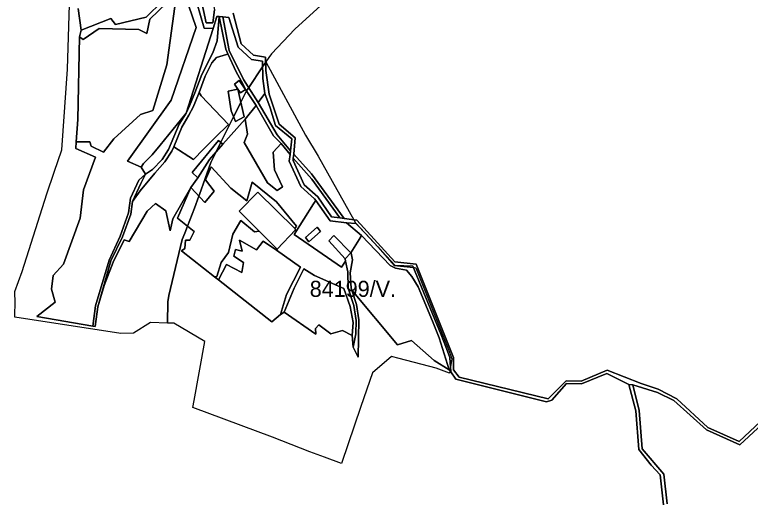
# Model space of a CAD drawing. Extents: x -477304 to -465429, y -1159113 to -1149210.
# Drawn here: x -467327 to -466642, y -1153940 to -1153491 of the extents above; entities that cross this region are included whole.
import ezdxf

# ---------------------------------------------------------------- set-up
doc = ezdxf.new("R2010")
doc.units = 0
for name, color, linetype in [('BPEJ_s', 7, 'Continuous'), ('ostatni_s', 7, 'Continuous'), ('PUPFL_s', 7, 'Continuous'), ('trav_porost_s', 7, 'Continuous'), ('voda_s', 7, 'Continuous')]:
    doc.layers.add(name, color=color, linetype=linetype)

msp = doc.modelspace()

# ---------------------------------------------------------------- linework, layer by layer
at = {"layer": 'BPEJ_s'}
for points in [[(-467038.7, -1153479.53), (-467066.37, -1153504.58), (-467088.08, -1153527.49), (-467090.4, -1153530.91), (-467093.29, -1153535.17), (-467093.37, -1153535.3), (-467096.3, -1153539.69), (-467109.23, -1153559.09), (-467111.3, -1153562.19), (-467111.71, -1153562.8), (-467114.38, -1153568.2), (-467116.54, -1153572.55), (-467119.77, -1153579.05), (-467123.36, -1153586.27), (-467135.12, -1153609.97), (-467139.8, -1153619.41), (-467144.39, -1153628.65), (-467154.89, -1153658.72), (-467155.2, -1153659.51), (-467155.48, -1153660.22), (-467159.76, -1153671.25), (-467166.23, -1153687.91), (-467168.77, -1153694.44), (-467171.12, -1153700.47), (-467183.52, -1153752.48), (-467183.9, -1153754.74), (-467184.48, -1153758.21), (-467184.72, -1153778.3), (-467200.7, -1153777.78), (-467216.45, -1153787.56), (-467228.14, -1153788.04), (-467326.92, -1153772.77), (-467326.44, -1153757.26), (-467326.78, -1153751.35), (-467326.92, -1153748.91), (-467320, -1153730.3), (-467297.09, -1153658), (-467290.12, -1153637.66), (-467283.02, -1153616.96), (-467278.96, -1153559.7), (-467277.77, -1153541.81), (-467275.38, -1153461.4)], [(-467216.45, -1153787.56), (-467228.14, -1153788.04), (-467326.92, -1153772.77), (-467326.44, -1153757.26), (-467326.78, -1153751.35), (-467326.92, -1153748.91), (-467320, -1153730.3), (-467297.09, -1153658), (-467290.12, -1153637.66), (-467283.02, -1153616.96), (-467278.96, -1153559.7), (-467277.77, -1153541.81), (-467275.38, -1153461.4)], [(-467038.7, -1153479.53), (-467066.37, -1153504.58), (-467088.08, -1153527.49), (-467090.4, -1153530.91), (-467093.29, -1153535.17), (-467056.35, -1153603.36), (-467044.42, -1153622.93), (-467011.49, -1153682.03), (-467009.59, -1153685.44), (-467009.39, -1153685.65), (-467008.38, -1153686.72), (-467000.26, -1153695.27), (-466992.17, -1153703.81), (-466989.19, -1153707.22), (-466973.8, -1153724.81), (-466956, -1153726.5), (-466954.86, -1153726.61), (-466953.76, -1153726.72), (-466923.22, -1153802.83), (-466921.42, -1153807.79), (-466920.11, -1153811.42), (-466921.48, -1153819.07), (-466922.12, -1153822.62), (-466922.5, -1153824.78), (-466934.67, -1153820.25), (-466969.29, -1153811.35), (-466976.42, -1153809.51), (-466994.08, -1153824.54), (-467004.82, -1153855.8), (-467022.95, -1153909), (-467038.61, -1153903.15), (-467052.3, -1153898.03), (-467087.13, -1153884.43), (-467161.09, -1153856.99), (-467159.9, -1153850.31), (-467150.12, -1153795.43), (-467178.75, -1153778.49), (-467184.72, -1153778.3), (-467200.7, -1153777.78), (-467216.45, -1153787.56)]]:
    msp.add_lwpolyline(points, dxfattribs=at)
msp.add_lwpolyline([(-467184.72, -1153778.3), (-467184.48, -1153758.21), (-467183.9, -1153754.74), (-467183.52, -1153752.48), (-467171.12, -1153700.47), (-467168.77, -1153694.44), (-467166.23, -1153687.91), (-467159.76, -1153671.25), (-467155.48, -1153660.22), (-467155.2, -1153659.51), (-467154.89, -1153658.72), (-467144.39, -1153628.65), (-467139.8, -1153619.41), (-467135.12, -1153609.97), (-467123.36, -1153586.27), (-467119.77, -1153579.05), (-467116.54, -1153572.55), (-467114.38, -1153568.2), (-467111.71, -1153562.8), (-467111.3, -1153562.19), (-467109.23, -1153559.09), (-467096.3, -1153539.69), (-467093.37, -1153535.3), (-467093.29, -1153535.17), (-467056.35, -1153603.36), (-467044.42, -1153622.93), (-467011.49, -1153682.03), (-467009.59, -1153685.44), (-467009.39, -1153685.65), (-467008.38, -1153686.72), (-467000.26, -1153695.27), (-466992.17, -1153703.81), (-466989.19, -1153707.22), (-466973.8, -1153724.81), (-466956, -1153726.5), (-466954.86, -1153726.61), (-466953.76, -1153726.72), (-466923.22, -1153802.83), (-466921.42, -1153807.79), (-466920.11, -1153811.42), (-466921.48, -1153819.07), (-466922.12, -1153822.62), (-466922.5, -1153824.78), (-466934.67, -1153820.25), (-466969.29, -1153811.35), (-466976.42, -1153809.51), (-466994.08, -1153824.54), (-467004.82, -1153855.8), (-467022.95, -1153909), (-467038.61, -1153903.15), (-467052.3, -1153898.03), (-467087.13, -1153884.43), (-467161.09, -1153856.99), (-467159.9, -1153850.31), (-467150.12, -1153795.43), (-467178.75, -1153778.49)], close=True, dxfattribs=at)
at = {"layer": 'ostatni_s'}
for points in [[(-467178.96, -1153614.34), (-467180.75, -1153618.23), (-467187.35, -1153628.18), (-467196.58, -1153638.62), (-467210.23, -1153655.12), (-467217.32, -1153665.19), (-467209.7, -1153648.29), (-467205.22, -1153639.52), (-467198.63, -1153635.42), (-467189.76, -1153626.15), (-467183.83, -1153616.72), (-467174.02, -1153593.05), (-467167.38, -1153582.72), (-467164.42, -1153576.13), (-467159.34, -1153563.89), (-467152.92, -1153546.95), (-467142.47, -1153526.67), (-467138.63, -1153515.56), (-467136.54, -1153492.78), (-467130.54, -1153523.24), (-467128.47, -1153527.7), (-467129.86, -1153528.14), (-467139.26, -1153531.14), (-467143.47, -1153535.94), (-467149.59, -1153548.5), (-467155.3, -1153563.65), (-467155.86, -1153565.14), (-467160.83, -1153577.41), (-467165.02, -1153584.71), (-467171.4, -1153595.83)], [(-467102.41, -1153575.8), (-467112.23, -1153560.76), (-467114.74, -1153555.61), (-467120.75, -1153544.29), (-467128.47, -1153527.7), (-467130.54, -1153523.24), (-467136.54, -1153492.78), (-467133.38, -1153493.1), (-467127.43, -1153524.47), (-467114.06, -1153551.39), (-467100.48, -1153573.03), (-467082.7, -1153603), (-467070.24, -1153617.84), (-467070.63, -1153621.35), (-467079.07, -1153611.22), (-467086.06, -1153604.07)], [(-467112.23, -1153560.76), (-467116.69, -1153563.96), (-467119.18, -1153560.42), (-467122.49, -1153555.73), (-467117.99, -1153552.56)], [(-467128.18, -1153562.34), (-467119.18, -1153560.42), (-467113.55, -1153586.31), (-467121.6, -1153590.75), (-467125.51, -1153580.79)], [(-467155.3, -1153563.65), (-467153.31, -1153566.89), (-467127.88, -1153593.41), (-467140.32, -1153605.58), (-467151.35, -1153616.37), (-467160.71, -1153625.98), (-467178.96, -1153614.34), (-467171.4, -1153595.83), (-467165.02, -1153584.71), (-467160.83, -1153577.41), (-467155.86, -1153565.14)], [(-467156.66, -1153642.96), (-467161.78, -1153638.18), (-467137.19, -1153608.22), (-467133.16, -1153611.62), (-467145.54, -1153626.13)], [(-467050.45, -1153644.44), (-467067.7, -1153624.7), (-467067.36, -1153621.03), (-467050.78, -1153639.36), (-467020.51, -1153680.93), (-467024.55, -1153680.44)], [(-467252.01, -1153781.45), (-467254.38, -1153781.07), (-467251.9, -1153762.36), (-467239.17, -1153719.72), (-467228.9, -1153697.4), (-467221.16, -1153675.73), (-467219.17, -1153662.08), (-467211.38, -1153645.19), (-467205.22, -1153639.52), (-467209.7, -1153648.29), (-467217.32, -1153665.19), (-467218.93, -1153676.92), (-467226.52, -1153698.06), (-467237.39, -1153720.32), (-467249.54, -1153763.22)], [(-466925.82, -1153800.42), (-466921.92, -1153810.45), (-466921.24, -1153823.79), (-466922.75, -1153821.78), (-466931.99, -1153791.99), (-466938.09, -1153776.54), (-466951.61, -1153744.67), (-466957.55, -1153735.05), (-466962.52, -1153728.91), (-466972.48, -1153727.28), (-466977.51, -1153724.64), (-467004.11, -1153696.88), (-467018.28, -1153684.93), (-467009.17, -1153685.67), (-466972.87, -1153724.82), (-466956.47, -1153725.37), (-466930.24, -1153789.16)], [(-467042.51, -1153692.95), (-467053.19, -1153702.56), (-467056.36, -1153698.71), (-467045.52, -1153689.09)], [(-467029.86, -1153696.85), (-467014.19, -1153712.84), (-467019.52, -1153718.6), (-467034.69, -1153701.78)], [(-467007.2, -1153809.87), (-467012.12, -1153800.65), (-467009.53, -1153788.19), (-467009.12, -1153775.93), (-467011.38, -1153761.98), (-467016.77, -1153745.65), (-467016.88, -1153730.48), (-467019.08, -1153720.59), (-467019.52, -1153718.6), (-467014.19, -1153712.84), (-467013.83, -1153713.2), (-467012.5, -1153719.43), (-467014.66, -1153731.59), (-467013.81, -1153745.88), (-467013.22, -1153747.6), (-467008.89, -1153761.05), (-467006.72, -1153775.37)]]:
    msp.add_lwpolyline(points, close=True, dxfattribs=at)
at = {"layer": 'PUPFL_s'}
for points in [[(-467267.78, -1153485.55), (-467265.01, -1153505.64), (-467266.52, -1153511.74), (-467268.27, -1153588.69), (-467269.68, -1153609.47), (-467270, -1153615.64), (-467251.71, -1153623.71), (-467262.92, -1153654.36), (-467265.87, -1153680.68), (-467281.53, -1153723.43), (-467291.14, -1153733.89), (-467292.54, -1153746.69), (-467289.37, -1153758.67), (-467306.41, -1153772.3), (-467254.38, -1153781.07), (-467252.01, -1153781.45), (-467249.54, -1153763.22), (-467243.77, -1153743.14), (-467235.28, -1153721.61), (-467225.22, -1153700.77), (-467220.5, -1153702.38), (-467203.57, -1153674.22), (-467195.81, -1153666.82), (-467186.46, -1153673.82), (-467182.21, -1153692.34), (-467179.91, -1153681.24), (-467162.93, -1153652.21), (-467175.57, -1153680.6), (-467159.85, -1153692.9), (-467163.93, -1153701.17), (-467168.02, -1153701.19), (-467168.54, -1153708.89), (-467171.64, -1153711.09), (-467140.9, -1153735.13), (-467137.19, -1153738.05)], [(-466628.19, -1153865.33), (-466653, -1153888.5), (-466681.87, -1153875.59), (-466710.8, -1153848.86), (-466728.06, -1153839.7), (-466744.03, -1153834.6), (-466775.79, -1153822.01), (-466799.93, -1153832.33), (-466813.75, -1153831.9), (-466830.7, -1153848.8), (-466913.32, -1153828.58), (-466918.54, -1153821.82), (-466918.72, -1153810.45), (-466953.49, -1153723.31), (-466973.23, -1153721.13), (-467008.6, -1153682.38), (-467020.51, -1153680.93), (-467050.78, -1153639.36), (-467067.36, -1153621.03), (-467065.93, -1153605.83), (-467080.93, -1153593.19), (-467090.18, -1153565.16), (-467093.28, -1153543.18), (-467093.42, -1153530.75), (-467104.68, -1153528.83), (-467116.28, -1153518.46), (-467123.53, -1153489.65)], [(-467137.19, -1153738.05), (-467087.62, -1153776.99), (-467079.56, -1153770.34), (-467076.26, -1153768.21), (-467046.67, -1153788.56), (-467047.08, -1153783.37), (-467044.02, -1153779.87), (-467032.8, -1153788.42), (-467021.81, -1153785.28), (-467012.84, -1153789.73), (-467012.12, -1153800.65), (-467007.2, -1153809.87), (-467006.72, -1153775.37), (-467008.89, -1153761.05), (-467013.22, -1153747.6), (-466970.9, -1153798.55), (-466957.6, -1153794.41), (-466936.69, -1153813.25), (-466922.75, -1153821.78), (-466921.24, -1153823.79), (-466916.42, -1153830.58), (-466832.18, -1153851.53), (-466827.05, -1153850.06), (-466813.53, -1153834.57), (-466799.59, -1153834.94), (-466776.13, -1153825.17), (-466755.55, -1153835.56), (-466748.95, -1153860.04), (-466746.21, -1153895.9), (-466734.79, -1153910.65), (-466726.28, -1153919.5), (-466723.18, -1153947.43)], [(-466719.77, -1153946.51), (-466722.84, -1153918.79), (-466743.23, -1153895.26), (-466746, -1153859.55), (-466751.68, -1153835.74), (-466728.77, -1153842.75), (-466713.66, -1153850.43), (-466683.38, -1153877.53), (-466652.17, -1153891.72), (-466627.11, -1153868.25)]]:
    msp.add_lwpolyline(points, dxfattribs=at)
msp.add_lwpolyline([(-467057.71, -1153649.49), (-467067.92, -1153627.02), (-467067.7, -1153624.7), (-467050.45, -1153644.44), (-467024.55, -1153680.44), (-467032.23, -1153679.5), (-467044.86, -1153660.62)], close=True, dxfattribs=at)
at = {"layer": 'trav_porost_s'}
for points in [[(-467140.92, -1153459.11), (-467143.98, -1153467.43), (-467143.88, -1153472.26), (-467140.96, -1153486.57), (-467142.66, -1153498.7), (-467148.74, -1153498.67), (-467155.16, -1153468.22), (-467143.82, -1153452.84), (-467140.61, -1153436.7), (-467151.38, -1153425.54), (-467157.62, -1153397.59), (-467152.39, -1153394.75), (-467131.35, -1153425.32), (-467124.6, -1153442.47), (-467126.3, -1153446.54)], [(-467167.38, -1153582.72), (-467191.72, -1153612.61), (-467199.01, -1153621.79), (-467207.08, -1153629.62), (-467209.36, -1153633.27), (-467221.97, -1153627.41), (-467181.32, -1153570.81), (-467158.02, -1153503.1), (-467172.25, -1153461.25), (-467146.93, -1153437.14), (-467149.45, -1153451.64), (-467160.85, -1153468.18), (-467150.52, -1153503.61), (-467142.34, -1153504.13)], [(-467263.14, -1153514.19), (-467248.34, -1153503.95), (-467211.5, -1153504.92), (-467203.89, -1153508.78), (-467201.26, -1153495.44), (-467185.39, -1153480.26), (-467176.88, -1153476.3), (-467185.46, -1153537.95), (-467198.38, -1153580.45), (-467210.02, -1153584.2), (-467234.83, -1153606.77), (-467244.4, -1153619.17), (-467255.64, -1153613.55), (-467256.94, -1153609.62), (-467269.68, -1153609.47), (-467268.27, -1153588.69), (-467266.52, -1153511.74)], [(-467138.63, -1153515.56), (-467142.47, -1153526.67), (-467152.92, -1153546.95), (-467159.34, -1153563.89), (-467164.42, -1153576.13), (-467167.38, -1153582.72), (-467142.34, -1153504.13), (-467138.73, -1153492.8), (-467136.54, -1153492.78)], [(-467133.38, -1153493.1), (-467127.72, -1153493.68), (-467119.04, -1153521.5), (-467106.53, -1153532.87), (-467096.36, -1153534.51), (-467096.16, -1153550.61), (-467094.14, -1153564.71), (-467100.48, -1153573.03), (-467114.06, -1153551.39), (-467127.43, -1153524.47)], [(-467122.49, -1153555.73), (-467119.18, -1153560.42), (-467128.18, -1153562.34), (-467125.51, -1153580.79), (-467121.6, -1153590.75), (-467113.55, -1153586.31), (-467119.18, -1153560.42), (-467116.69, -1153563.96), (-467112.23, -1153560.76), (-467102.41, -1153575.8), (-467112.55, -1153588.6), (-467133.16, -1153611.62), (-467137.19, -1153608.22), (-467161.78, -1153638.18), (-467156.66, -1153642.96), (-467162.93, -1153652.21), (-467179.91, -1153681.24), (-467182.21, -1153692.34), (-467186.46, -1153673.82), (-467195.81, -1153666.82), (-467203.57, -1153674.22), (-467220.5, -1153702.38), (-467225.22, -1153700.77), (-467235.28, -1153721.61), (-467243.77, -1153743.14), (-467249.54, -1153763.22), (-467237.39, -1153720.32), (-467226.52, -1153698.06), (-467218.93, -1153676.92), (-467217.32, -1153665.19), (-467210.23, -1153655.12), (-467196.58, -1153638.62), (-467187.35, -1153628.18), (-467180.75, -1153618.23), (-467178.96, -1153614.34), (-467160.71, -1153625.98), (-467151.35, -1153616.37), (-467140.32, -1153605.58), (-467127.88, -1153593.41), (-467153.31, -1153566.89), (-467155.3, -1153563.65), (-467149.59, -1153548.5), (-467143.47, -1153535.94), (-467139.26, -1153531.14), (-467129.86, -1153528.14), (-467128.47, -1153527.7), (-467120.75, -1153544.29), (-467114.74, -1153555.61), (-467112.23, -1153560.76), (-467117.99, -1153552.56)], [(-467089.3, -1153577.94), (-467084.18, -1153594.47), (-467069, -1153606.7), (-467070.24, -1153617.84), (-467082.7, -1153603), (-467100.48, -1153573.03), (-467094.14, -1153564.71)], [(-467113.51, -1153610.23), (-467110.21, -1153602.56), (-467112.55, -1153588.6), (-467102.41, -1153575.8), (-467086.06, -1153604.07), (-467079.07, -1153611.22), (-467086.3, -1153619.14), (-467085.28, -1153635.74), (-467077.87, -1153651.29), (-467082.59, -1153654.92), (-467091.67, -1153647.72)], [(-467207.08, -1153629.62), (-467199.01, -1153621.79), (-467191.72, -1153612.61), (-467167.38, -1153582.72), (-467174.02, -1153593.05), (-467183.83, -1153616.72), (-467189.76, -1153626.15), (-467198.63, -1153635.42), (-467205.22, -1153639.52), (-467209.36, -1153633.27)], [(-467144.12, -1153632.91), (-467149.49, -1153645), (-467141.48, -1153655.59), (-467149.96, -1153666.16), (-467162.93, -1153652.21), (-467156.66, -1153642.96), (-467145.54, -1153626.13), (-467133.16, -1153611.62), (-467112.55, -1153588.6), (-467110.21, -1153602.56), (-467113.51, -1153610.23), (-467091.67, -1153647.72), (-467082.59, -1153654.92), (-467077.87, -1153651.29), (-467085.28, -1153635.74), (-467086.3, -1153619.14), (-467079.07, -1153611.22), (-467070.63, -1153621.35), (-467071.49, -1153627.65), (-467060.67, -1153650.99), (-467047.97, -1153662.47), (-467046.86, -1153664.05), (-467048.8, -1153667.15), (-467066.86, -1153695.92), (-467022.73, -1153726.37), (-467019.08, -1153720.59), (-467016.88, -1153730.48), (-467016.77, -1153745.65), (-467011.38, -1153761.98), (-467009.12, -1153775.93), (-467009.53, -1153788.19), (-467012.12, -1153800.65), (-467012.84, -1153789.73), (-467012, -1153777.6), (-467014.71, -1153762.95), (-467020.7, -1153746.04), (-467047.85, -1153733.92), (-467057.78, -1153727.76), (-467066.79, -1153745.79), (-467076.26, -1153768.21), (-467079.56, -1153770.34), (-467074.07, -1153751.82), (-467061.03, -1153726.1), (-467083.47, -1153710.36), (-467082.58, -1153709.41), (-467065.59, -1153691.37), (-467066.35, -1153690.22), (-467064.66, -1153687.99), (-467083.48, -1153665.44), (-467106.13, -1153647.08), (-467110.92, -1153664.41), (-467125.96, -1153652.7)], [(-467123.86, -1153695.44), (-467128.02, -1153712.49), (-467134.92, -1153721.87), (-467138.78, -1153734.77), (-467140.9, -1153735.13), (-467171.64, -1153711.09), (-467168.54, -1153708.89), (-467168.02, -1153701.19), (-467163.93, -1153701.17), (-467159.85, -1153692.9), (-467175.57, -1153680.6), (-467162.93, -1153652.21), (-467149.96, -1153666.16), (-467141.48, -1153655.59), (-467149.49, -1153645), (-467144.12, -1153632.91), (-467125.96, -1153652.7), (-467110.92, -1153664.41), (-467106.13, -1153647.08), (-467083.48, -1153665.44), (-467064.66, -1153687.99), (-467066.35, -1153690.22), (-467100.64, -1153656.47), (-467118.21, -1153674.02), (-467099.53, -1153692.83), (-467103.83, -1153693.28), (-467116.65, -1153682.79)], [(-467065.59, -1153691.37), (-467082.58, -1153709.41), (-467099.53, -1153692.83), (-467118.21, -1153674.02), (-467100.64, -1153656.47), (-467066.35, -1153690.22)], [(-467019.52, -1153718.6), (-467019.08, -1153720.59), (-467022.73, -1153726.37), (-467066.86, -1153695.92), (-467048.8, -1153667.15), (-467046.86, -1153664.05), (-467033.43, -1153683.08), (-467018.28, -1153684.93), (-467004.11, -1153696.88), (-467006.45, -1153700.58), (-467014.19, -1153712.84), (-467029.86, -1153696.85), (-467034.69, -1153701.78)], [(-467103.83, -1153693.28), (-467099.53, -1153692.83), (-467082.58, -1153709.41), (-467083.47, -1153710.36), (-467095.59, -1153702.04), (-467102.02, -1153710.04), (-467117.8, -1153701.06), (-467115.17, -1153711.23), (-467121.44, -1153709.79), (-467122.98, -1153716.1), (-467114.07, -1153721.76), (-467115.62, -1153731.31), (-467129.98, -1153723.74), (-467137.19, -1153738.05), (-467140.9, -1153735.13), (-467138.78, -1153734.77), (-467134.92, -1153721.87), (-467128.02, -1153712.49), (-467123.86, -1153695.44), (-467116.65, -1153682.79)], [(-467045.52, -1153689.09), (-467056.36, -1153698.71), (-467053.19, -1153702.56), (-467042.51, -1153692.95)], [(-467014.19, -1153712.84), (-467006.45, -1153700.58), (-467004.11, -1153696.88), (-466977.51, -1153724.64), (-466972.48, -1153727.28), (-466962.52, -1153728.91), (-466957.55, -1153735.05), (-466951.61, -1153744.67), (-466938.09, -1153776.54), (-466931.99, -1153791.99), (-466922.75, -1153821.78), (-466936.69, -1153813.25), (-466957.6, -1153794.41), (-466970.9, -1153798.55), (-467013.22, -1153747.6), (-467013.81, -1153745.88), (-467014.66, -1153731.59), (-467012.5, -1153719.43), (-467013.83, -1153713.2)], [(-467117.8, -1153701.06), (-467102.02, -1153710.04), (-467095.59, -1153702.04), (-467083.47, -1153710.36), (-467061.03, -1153726.1), (-467074.07, -1153751.82), (-467079.56, -1153770.34), (-467087.62, -1153776.99), (-467137.19, -1153738.05), (-467129.98, -1153723.74), (-467115.62, -1153731.31), (-467114.07, -1153721.76), (-467122.98, -1153716.1), (-467121.44, -1153709.79), (-467115.17, -1153711.23)], [(-467012, -1153777.6), (-467012.84, -1153789.73), (-467021.81, -1153785.28), (-467032.8, -1153788.42), (-467044.02, -1153779.87), (-467047.08, -1153783.37), (-467046.67, -1153788.56), (-467076.26, -1153768.21), (-467066.79, -1153745.79), (-467057.78, -1153727.76), (-467047.85, -1153733.92), (-467020.7, -1153746.04), (-467014.71, -1153762.95)]]:
    msp.add_lwpolyline(points, close=True, dxfattribs=at)
for points in [[(-467172.25, -1153461.25), (-467158.02, -1153503.1), (-467181.32, -1153570.81), (-467221.97, -1153627.41), (-467209.36, -1153633.27), (-467205.22, -1153639.52), (-467211.38, -1153645.19), (-467219.17, -1153662.08), (-467221.16, -1153675.73), (-467228.9, -1153697.4), (-467239.17, -1153719.72), (-467251.9, -1153762.36), (-467254.38, -1153781.07), (-467306.41, -1153772.3), (-467289.37, -1153758.67), (-467292.54, -1153746.69), (-467291.14, -1153733.89), (-467281.53, -1153723.43), (-467265.87, -1153680.68), (-467262.92, -1153654.36), (-467251.71, -1153623.71), (-467270, -1153615.64), (-467269.68, -1153609.47), (-467256.94, -1153609.62), (-467255.64, -1153613.55), (-467244.4, -1153619.17), (-467234.83, -1153606.77), (-467210.02, -1153584.2), (-467198.38, -1153580.45), (-467185.46, -1153537.95), (-467176.88, -1153476.3)], [(-467189.29, -1153478.66), (-467204.66, -1153493.48), (-467233.28, -1153500.42), (-467237.6, -1153494.86), (-467265.01, -1153505.64), (-467267.78, -1153485.55)], [(-467185.39, -1153480.26), (-467201.26, -1153495.44), (-467203.89, -1153508.78), (-467211.5, -1153504.92), (-467248.34, -1153503.95), (-467263.14, -1153514.19), (-467266.52, -1153511.74), (-467265.01, -1153505.64), (-467237.6, -1153494.86), (-467233.28, -1153500.42), (-467204.66, -1153493.48), (-467189.29, -1153478.66)]]:
    msp.add_lwpolyline(points, dxfattribs=at)
at = {"layer": 'voda_s'}
for points in [[(-466627.11, -1153868.25), (-466652.17, -1153891.72), (-466683.38, -1153877.53), (-466713.66, -1153850.43), (-466728.77, -1153842.75), (-466751.68, -1153835.74), (-466755.55, -1153835.56), (-466776.13, -1153825.17), (-466799.59, -1153834.94), (-466813.53, -1153834.57), (-466827.05, -1153850.06), (-466832.18, -1153851.53), (-466916.42, -1153830.58), (-466921.24, -1153823.79), (-466921.92, -1153810.45), (-466925.82, -1153800.42), (-466930.24, -1153789.16), (-466956.47, -1153725.37), (-466972.87, -1153724.82), (-467009.17, -1153685.67), (-467018.28, -1153684.93), (-467033.43, -1153683.08), (-467046.86, -1153664.05), (-467047.97, -1153662.47), (-467060.67, -1153650.99), (-467071.49, -1153627.65), (-467070.63, -1153621.35), (-467070.24, -1153617.84), (-467069, -1153606.7), (-467084.18, -1153594.47), (-467089.3, -1153577.94), (-467094.14, -1153564.71), (-467096.16, -1153550.61), (-467096.36, -1153534.51), (-467106.53, -1153532.87), (-467119.04, -1153521.5), (-467127.72, -1153493.68), (-467133.38, -1153493.1), (-467136.54, -1153492.78), (-467138.73, -1153492.8), (-467142.34, -1153504.13), (-467150.52, -1153503.61), (-467160.85, -1153468.18)], [(-467155.16, -1153468.22), (-467148.74, -1153498.67), (-467142.66, -1153498.7), (-467140.96, -1153486.57)], [(-467123.53, -1153489.65), (-467116.28, -1153518.46), (-467104.68, -1153528.83), (-467093.42, -1153530.75), (-467093.28, -1153543.18), (-467090.18, -1153565.16), (-467080.93, -1153593.19), (-467065.93, -1153605.83), (-467067.36, -1153621.03), (-467067.7, -1153624.7), (-467067.92, -1153627.02), (-467057.71, -1153649.49), (-467044.86, -1153660.62), (-467032.23, -1153679.5), (-467024.55, -1153680.44), (-467020.51, -1153680.93), (-467008.6, -1153682.38), (-466973.23, -1153721.13), (-466953.49, -1153723.31)], [(-466953.49, -1153723.31), (-466918.72, -1153810.45), (-466918.54, -1153821.82), (-466913.32, -1153828.58), (-466830.7, -1153848.8), (-466813.75, -1153831.9), (-466799.93, -1153832.33), (-466775.79, -1153822.01), (-466744.03, -1153834.6), (-466728.06, -1153839.7), (-466710.8, -1153848.86), (-466681.87, -1153875.59), (-466653, -1153888.5), (-466628.19, -1153865.33)], [(-466723.18, -1153947.43), (-466726.28, -1153919.5), (-466734.79, -1153910.65), (-466746.21, -1153895.9), (-466748.95, -1153860.04), (-466755.55, -1153835.56), (-466751.68, -1153835.74), (-466746, -1153859.55), (-466743.23, -1153895.26), (-466722.84, -1153918.79), (-466719.77, -1153946.51)]]:
    msp.add_lwpolyline(points, dxfattribs=at)

# ---------------------------------------------------------------- texts
at = {"layer": 'BPEJ_s'}
msp.add_text('84199/V.', height=15, dxfattribs=at).set_placement((-467052.42, -1153753.9))

doc.saveas('drawing.dxf')
